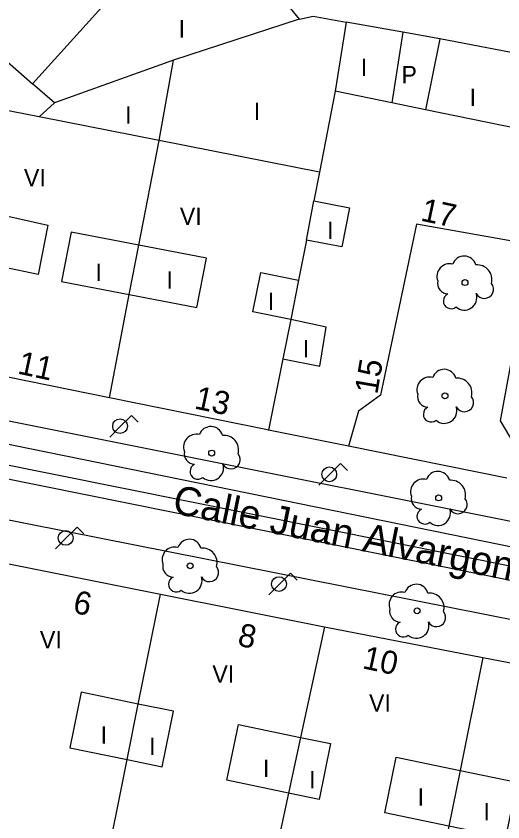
# Model space of a CAD drawing. Extents: x 282771 to 285132, y 4823109 to 4825496.
# Drawn here: x 284174.3 to 284216.4, y 4823168.5 to 4823238.2 of the extents above; entities that cross this region are included whole.
import ezdxf

# ---------------------------------------------------------------- set-up
doc = ezdxf.new("R2010")
doc.units = 0
for name, color, linetype in [('ACERA-BORDILLO', 7, 'Continuous'), ('ACERA-INTERIOR', 7, 'Continuous'), ('ARBOL', 7, 'Continuous'), ('CALLE-EJE', 7, 'Continuous'), ('CALLE-TEXTO', 7, 'Continuous'), ('EDIFICIO', 7, 'Continuous'), ('FAROLA', 7, 'Continuous'), ('INTERIOR-EDIFICIO', 7, 'Continuous'), ('MEDIANERA', 7, 'Continuous'), ('NUM-PORTAL', 7, 'Continuous'), ('SENAL-VIARIA', 7, 'Continuous'), ('TXT-ALTURA-EDIFICIO', 7, 'Continuous')]:
    doc.layers.add(name, color=color, linetype=linetype)

msp = doc.modelspace()

# ---------------------------------------------------------------- linework, layer by layer
at = {"layer": 'ACERA-BORDILLO'}
for points in [[(284199.438, 4823295.562), (284132.525, 4823222.389), (284132.266, 4823222.079), (284132.047, 4823221.635), (284131.986, 4823221.396), (284131.986, 4823220.754), (284132.035, 4823220.351), (284132.194, 4823219.923), (284132.353, 4823219.52), (284132.622, 4823219.055), (284132.854, 4823218.749), (284133.221, 4823218.382), (284142.115, 4823210.529), (284142.78, 4823209.985), (284143.717, 4823209.441), (284144.563, 4823209.123), (284145.318, 4823208.912), (284146.288, 4823208.645), (284296.26, 4823178.681)], [(284257.47, 4823177.973), (284148.057, 4823199.667), (284147.524, 4823199.748), (284146.968, 4823199.781), (284146.394, 4823199.761), (284145.811, 4823199.683), (284145.226, 4823199.546), (284144.649, 4823199.347), (284144.09, 4823199.088), (284143.557, 4823198.77), (284143.06, 4823198.4), (284142.607, 4823197.982), (284142.202, 4823197.526), (284141.851, 4823197.038), (284141.556, 4823196.529), (284141.318, 4823196.007), (284141.136, 4823195.48), (284141.007, 4823194.956), (284126.219, 4823120.904)]]:
    msp.add_lwpolyline(points, dxfattribs=at)
at = {"layer": 'ACERA-INTERIOR'}
msp.add_lwpolyline([(284216.758, 4823198.203), (284203.068, 4823200.973)], dxfattribs=at)
at = {"layer": 'ARBOL'}
for centre in [(284213.146, 4823215.122), (284211.417, 4823205.326), (284191.248, 4823200.383), (284210.868, 4823196.503), (284189.388, 4823190.633), (284209.008, 4823186.743)]:
    msp.add_circle(centre, 0.255, dxfattribs=at)
for centre, radius, start, end in [((284213.076, 4823216.382), 1.038, 15.64228, 161.38435), ((284211.816, 4823215.652), 1.097, 75.4318, 200.55608), ((284214.206, 4823215.382), 1.272, 345.03273, 95.79925), ((284211.706, 4823215.082), 0.935, 168.59898, 268.13236), ((284214.816, 4823214.552), 0.797, 208.96246, 38.99103), ((284211.946, 4823213.532), 0.672, 113.73672, 309.4725), ((284213.086, 4823213.832), 1.086, 228.95447, 17.92796), ((284211.347, 4823206.586), 1.038, 15.64228, 161.38435), ((284210.087, 4823205.856), 1.097, 75.4318, 200.55608), ((284212.477, 4823205.586), 1.272, 345.03273, 95.79925), ((284209.977, 4823205.286), 0.935, 168.59898, 268.13236), ((284213.087, 4823204.756), 0.797, 208.96246, 38.99103), ((284210.217, 4823203.736), 0.672, 113.73672, 309.4725), ((284211.357, 4823204.036), 1.086, 228.95447, 17.92796), ((284191.178, 4823201.643), 1.038, 15.64228, 161.38435), ((284189.918, 4823200.913), 1.097, 75.4318, 200.55608), ((284192.308, 4823200.643), 1.272, 345.03273, 95.79925), ((284189.808, 4823200.343), 0.935, 168.59898, 268.13236), ((284192.918, 4823199.813), 0.797, 208.96246, 38.99103), ((284190.048, 4823198.793), 0.672, 113.73672, 309.4725), ((284191.188, 4823199.093), 1.086, 228.95447, 17.92796), ((284210.798, 4823197.763), 1.038, 15.64228, 161.38435), ((284209.538, 4823197.033), 1.097, 75.4318, 200.55608), ((284211.928, 4823196.763), 1.272, 345.03273, 95.79925), ((284209.428, 4823196.463), 0.935, 168.59898, 268.13236), ((284212.538, 4823195.933), 0.797, 208.96246, 38.99103), ((284209.668, 4823194.913), 0.672, 113.73672, 309.4725), ((284210.808, 4823195.213), 1.086, 228.95447, 17.92796), ((284189.318, 4823191.893), 1.038, 15.64228, 161.38435), ((284188.058, 4823191.163), 1.097, 75.4318, 200.55608), ((284190.448, 4823190.893), 1.272, 345.03273, 95.79925), ((284187.948, 4823190.593), 0.935, 168.59898, 268.13236), ((284191.058, 4823190.063), 0.797, 208.96246, 38.99103), ((284188.188, 4823189.043), 0.672, 113.73672, 309.4725), ((284189.328, 4823189.343), 1.086, 228.95447, 17.92796), ((284208.938, 4823188.003), 1.038, 15.64228, 161.38435), ((284207.678, 4823187.273), 1.097, 75.4318, 200.55608), ((284210.068, 4823187.003), 1.272, 345.03273, 95.79925), ((284207.568, 4823186.703), 0.935, 168.59898, 268.13236), ((284210.678, 4823186.173), 0.797, 208.96246, 38.99103), ((284207.808, 4823185.153), 0.672, 113.73672, 309.4725), ((284208.948, 4823185.453), 1.086, 228.95447, 17.92796)]:
    msp.add_arc(centre, radius, start, end, dxfattribs=at)
at = {"layer": 'CALLE-EJE'}
msp.add_lwpolyline([(284270.647, 4823179.833), (284136.998, 4823206.673)], dxfattribs=at)
at = {"layer": 'EDIFICIO'}
for points in [[(284182.408, 4823205.163), (284168.348, 4823208.023), (284145.298, 4823212.693), (284135.678, 4823221.783), (284158.908, 4823247.062), (284172.658, 4823262.022), (284183.908, 4823274.272), (284186.868, 4823277.492), (284203.468, 4823295.562), (284213.888, 4823306.902), (284221.247, 4823305.382)], [(284217.358, 4823201.233), (284216.208, 4823203.183), (284218.998, 4823218.373), (284208.968, 4823220.163), (284205.848, 4823205.403), (284203.948, 4823204.013), (284203.068, 4823200.973), (284196.168, 4823202.373), (284196.068, 4823202.403), (284182.408, 4823205.163)], [(284174.793, 4823109), (284173.278, 4823109.314), (284173.228, 4823109.314), (284159.498, 4823112.164), (284141.968, 4823115.804), (284131.288, 4823118.024), (284129.418, 4823120.494), (284132.968, 4823138.014), (284137.018, 4823157.973), (284141.038, 4823177.823), (284144.138, 4823193.063), (284148.628, 4823195.823), (284172.988, 4823190.953), (284186.818, 4823188.193)], [(284186.818, 4823188.193), (284200.998, 4823185.363), (284214.678, 4823182.713), (284225.357, 4823180.653), (284228.177, 4823180.053), (284241.347, 4823177.273), (284257.537, 4823173.863), (284259.387, 4823171.003), (284256.377, 4823156.043), (284253.517, 4823141.824), (284253.397, 4823141.244), (284249.267, 4823121.454), (284246.673, 4823109)]]:
    msp.add_lwpolyline(points, dxfattribs=at)
at = {"layer": 'FAROLA'}
for p, q in [((284184.307, 4823203.641), (284183.367, 4823202.711)), ((284184.897, 4823203.051), (284184.307, 4823203.641)), ((284183.367, 4823202.711), (284182.437, 4823201.771)), ((284202.395, 4823199.473), (284201.455, 4823198.544)), ((284202.985, 4823198.883), (284202.395, 4823199.473)), ((284201.455, 4823198.544), (284200.525, 4823197.604)), ((284179.607, 4823193.976), (284178.667, 4823193.046)), ((284180.197, 4823193.386), (284179.607, 4823193.976)), ((284178.667, 4823193.046), (284177.737, 4823192.106)), ((284198.05, 4823189.986), (284197.11, 4823189.056)), ((284198.64, 4823189.396), (284198.05, 4823189.986)), ((284197.11, 4823189.056), (284196.18, 4823188.116))]:
    msp.add_line(p, q, dxfattribs=at)
for centre in [(284183.327, 4823202.711), (284201.415, 4823198.544), (284178.627, 4823193.046), (284197.07, 4823189.056)]:
    msp.add_circle(centre, 0.637, dxfattribs=at)
at = {"layer": 'INTERIOR-EDIFICIO'}
for points in [[(284168.47, 4823238.695), (284175.76, 4823232.315), (284189.379, 4823247.424)], [(284221.867, 4823227.593), (284209.738, 4823230.073), (284206.818, 4823230.673), (284201.928, 4823231.673), (284200.578, 4823224.683), (284186.708, 4823227.413), (284176.348, 4823229.453), (284172.768, 4823230.153), (284171.028, 4823221.433), (284177.078, 4823220.083), (284176.248, 4823215.823), (284170.158, 4823217.093), (284151.278, 4823221.073), (284150.438, 4823220.153), (284148.508, 4823221.583), (284165.996, 4823240.86)], [(284199.448, 4823218.803), (284200.09, 4823222.184), (284203.158, 4823221.593), (284202.508, 4823218.213), (284199.448, 4823218.803)], [(284189.978, 4823212.973), (284190.798, 4823217.243), (284184.948, 4823218.353), (284179.088, 4823219.483), (284178.268, 4823215.203), (284184.118, 4823214.083), (284189.978, 4823212.973)], [(284198.088, 4823211.923), (284197.408, 4823208.543), (284200.588, 4823207.893), (284201.158, 4823211.273), (284198.088, 4823211.923), (284194.808, 4823212.583), (284195.498, 4823215.993), (284198.754, 4823215.338), (284198.088, 4823211.923)], [(284179.978, 4823179.713), (284178.988, 4823174.903), (284183.938, 4823173.873), (284186.958, 4823173.253), (284187.948, 4823178.053), (284184.898, 4823178.683), (284179.978, 4823179.713)], [(284198.928, 4823175.793), (284201.518, 4823175.263), (284200.528, 4823170.443), (284197.888, 4823170.983), (284192.568, 4823172.093), (284193.568, 4823176.913), (284198.928, 4823175.793)], [(284206.218, 4823169.273), (284207.208, 4823174.083), (284212.718, 4823172.933), (284217.638, 4823171.913), (284216.648, 4823167.113), (284211.758, 4823168.123), (284206.218, 4823169.273)]]:
    msp.add_lwpolyline(points, dxfattribs=at)
at = {"layer": 'MEDIANERA'}
for points in [[(284195.178, 4823242.362), (284198.818, 4823237.893)], [(284198.828, 4823237.903), (284200.018, 4823238.163), (284202.878, 4823237.643)], [(284198.818, 4823237.893), (284187.938, 4823234.353)], [(284202.878, 4823237.643), (284201.928, 4823231.673)], [(284207.778, 4823236.763), (284202.878, 4823237.643)], [(284207.778, 4823236.763), (284206.818, 4823230.673)], [(284210.958, 4823236.193), (284207.778, 4823236.763)], [(284210.958, 4823236.193), (284209.738, 4823230.073)], [(284225.547, 4823233.393), (284210.958, 4823236.193)], [(284187.938, 4823234.353), (284177.648, 4823230.663)], [(284182.408, 4823205.163), (284184.118, 4823214.083), (284184.948, 4823218.353), (284186.708, 4823227.413), (284187.938, 4823234.353)], [(284177.648, 4823230.663), (284175.76, 4823232.315)], [(284177.648, 4823230.663), (284176.348, 4823229.453)], [(284200.578, 4823224.683), (284200.09, 4823222.184)], [(284199.448, 4823218.803), (284198.754, 4823215.338)], [(284197.408, 4823208.543), (284196.168, 4823202.373)], [(284179.348, 4823149.523), (284181.868, 4823163.533), (284183.938, 4823173.873), (284184.898, 4823178.683), (284186.818, 4823188.193)], [(284200.998, 4823185.363), (284198.928, 4823175.793), (284197.888, 4823170.983), (284195.678, 4823160.653), (284193.028, 4823146.803)], [(284214.678, 4823182.713), (284212.718, 4823172.933), (284211.758, 4823168.123), (284209.688, 4823157.733), (284207.038, 4823144.014)]]:
    msp.add_lwpolyline(points, dxfattribs=at)
at = {"layer": 'SENAL-VIARIA'}
for points in [[(284150.916, 4823205.784), (284233.598, 4823188.938)], [(284291.845, 4823174.279), (284150.428, 4823202.784)]]:
    msp.add_lwpolyline(points, dxfattribs=at)

# ---------------------------------------------------------------- texts
at = {"layer": 'CALLE-TEXTO'}
msp.add_text('Calle Juan Alvargonzález', height=2.5, rotation=348.64478, dxfattribs=at).set_placement((284187.766, 4823195.203))
at = {"layer": 'NUM-PORTAL'}
for s, rotation, p in [('17', 347.98004, (284209.232, 4823220.492)), ('11', 347.98004, (284174.393, 4823207.267)), ('15', 80.42245, (284205.562, 4823205.4)), ('13', 347.98004, (284189.678, 4823204.249)), ('6', 347.98004, (284179.169, 4823186.595)), ('8', 347.98004, (284193.408, 4823183.755)), ('10', 347.98004, (284204.197, 4823181.786))]:
    msp.add_text(s, height=2, rotation=rotation, dxfattribs=at).set_placement(p)
at = {"layer": 'TXT-ALTURA-EDIFICIO'}
for s, p in [('I', (284188.387, 4823236.313)), ('I', (284204.137, 4823232.983)), ('P', (284207.652, 4823232.353)), ('I', (284213.546, 4823230.383)), ('I', (284183.767, 4823228.853)), ('I', (284194.887, 4823229.183)), ('VI', (284175.018, 4823223.443)), ('VI', (284188.498, 4823220.113)), ('I', (284201.227, 4823218.893)), ('I', (284181.197, 4823215.253)), ('I', (284187.337, 4823214.593)), ('I', (284196.097, 4823212.763)), ('I', (284199.127, 4823208.653)), ('VI', (284176.398, 4823183.493)), ('VI', (284191.308, 4823180.523)), ('VI', (284204.848, 4823178.033)), ('I', (284181.647, 4823175.253)), ('I', (284185.837, 4823174.273)), ('I', (284195.687, 4823172.363)), ('I', (284199.667, 4823171.383)), ('I', (284209.057, 4823169.893)), ('I', (284214.747, 4823168.613))]:
    msp.add_text(s, height=1.5, rotation=0.00004, dxfattribs=at).set_placement(p)

doc.saveas('drawing.dxf')
